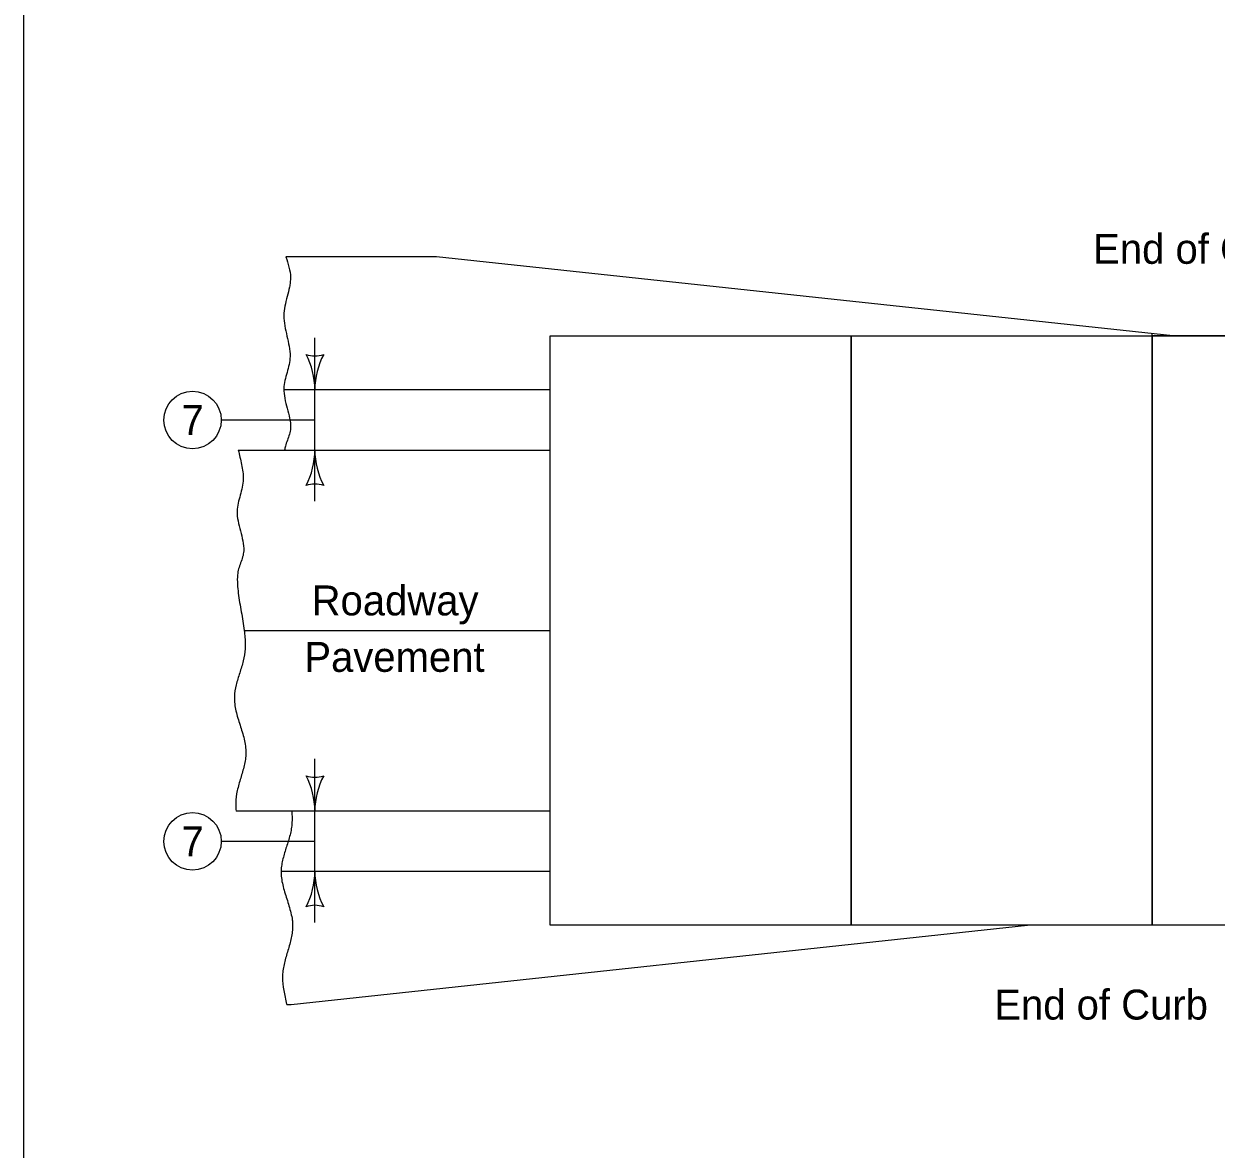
# Model space of a CAD drawing. Extents: x 9234 to 81668, y 5635 to 15999.
# Drawn here: x 17333 to 17970, y 8741 to 9343 of the extents above; entities that cross this region are included whole.
import ezdxf

# ---------------------------------------------------------------- set-up
doc = ezdxf.new("R2010")
doc.units = 0
for name, color, linetype in [('Level 61', 7, 'Continuous'), ('PS_BOLT', 7, 'Continuous'), ('PS_DIM', 7, 'Continuous'), ('Revetment', 7, 'Continuous')]:
    doc.layers.add(name, color=color, linetype=linetype)

msp = doc.modelspace()

# ---------------------------------------------------------------- linework, layer by layer
at = {"layer": 'Level 61'}
msp.add_lwpolyline([(17332.52, 9944.02), (20467.53, 9944.02), (20467.53, 7924.02), (17332.52, 7924.02)], close=True, dxfattribs=at)
at = {"layer": 'PS_DIM'}
for p, q in [((17553, 9217.99), (17472.63, 9217.99)), ((17946.65, 9175.72), (17553, 9217.99)), ((17488.06, 9087.36), (17488.06, 9174.78)), ((17613.88, 9146.9), (17471.46, 9146.9)), ((17458.59, 9130.77), (17438.03, 9130.77)), ((17488.06, 9130.77), (17458.59, 9130.77)), ((17447.13, 9114.73), (17613.88, 9114.73)), ((17450.33, 9018.22), (17613.88, 9018.22)), ((17488.06, 8862.17), (17488.06, 8949.6)), ((17613.88, 8921.71), (17445.98, 8921.71)), ((17458.59, 8905.58), (17438.03, 8905.58)), ((17488.06, 8905.58), (17458.59, 8905.58)), ((17613.88, 8889.54), (17470.02, 8889.54)), ((17475.42, 8818.46), (17868.97, 8860.72))]:
    msp.add_line(p, q, dxfattribs=at)
for points in [[(17613.88, 8860.72), (17613.88, 9175.72), (17774.73, 9175.72), (17774.73, 8860.72)], [(17868.97, 8860.73), (17868.97, 8860.72), (17774.73, 8860.72), (17774.73, 9175.72), (17935.58, 9175.72), (17935.58, 8860.73)], [(17935.58, 8860.73), (17935.58, 9175.72), (17946.65, 9175.72), (17946.65, 9175.72), (18096.43, 9175.72), (18096.43, 8864.74), (18055.7, 8864.74), (18055.7, 8860.73)]]:
    msp.add_lwpolyline(points, close=True, dxfattribs=at)
for centre in [(17422.67, 9130.77), (17422.67, 8905.58)]:
    msp.add_circle(centre, 15.36, dxfattribs=at)
for centre, radius, start, end in [((17488.06, 9180.59), 15.52, 252.26665, 287.73335), ((17447.88, 9146.9), 40.18, 0, 28.07249), ((17528.23, 9146.9), 40.18, 151.92751, 180), ((17447.88, 9114.73), 40.18, 331.92751, 0), ((17528.23, 9114.73), 40.18, 180, 208.07249), ((17488.06, 9081.05), 15.52, 72.26665, 107.73335), ((17488.06, 8955.4), 15.52, 252.26665, 287.73335), ((17447.88, 8921.71), 40.18, 0, 28.07249), ((17528.23, 8921.71), 40.18, 151.92751, 180), ((17447.88, 8889.54), 40.18, 331.92751, 0), ((17528.23, 8889.54), 40.18, 180, 208.07249), ((17488.06, 8855.86), 15.52, 72.26665, 107.73335)]:
    msp.add_arc(centre, radius, start, end, dxfattribs=at)
at = {"layer": 'Revetment'}
for p, q in [((17935.58, 8860.72), (17935.58, 9176.91)), ((17613.88, 8860.72), (17613.88, 9175.72)), ((17613.88, 9175.72), (17774.73, 9175.72)), ((17613.88, 9146.9), (17613.88, 9175.72)), ((17613.88, 9175.72), (17946.65, 9175.72)), ((17774.73, 8860.72), (17774.73, 9175.72)), ((17774.73, 9175.72), (17935.58, 9175.72)), ((18360.8, 9175.72), (17935.58, 9175.72)), ((17613.88, 9114.73), (17613.88, 9146.9)), ((17613.88, 8860.72), (17613.88, 8889.54)), ((18283.22, 8860.73), (17613.88, 8860.73)), ((17868.97, 8860.72), (17613.88, 8860.72)), ((17473.02, 8818.46), (17475.42, 8818.46))]:
    msp.add_line(p, q, dxfattribs=at)
for points in [[(17472.63, 9217.99), (17474.2, 9212.47), (17475.03, 9206.94), (17474.88, 9204.39), (17474.48, 9201.85), (17473.27, 9196.75), (17472.05, 9191.66), (17471.47, 9186.56), (17471.98, 9181.12), (17473.14, 9175.66), (17474.3, 9170.21), (17474.79, 9164.76), (17474.27, 9160.49), (17473.17, 9156.23), (17472.06, 9151.97), (17471.47, 9147.7), (17471.98, 9142.38), (17473.28, 9137.04), (17474.57, 9131.71), (17475.03, 9126.38), (17474.46, 9123.16), (17473.38, 9119.98), (17472.3, 9116.8), (17471.82, 9114.73)], [(17447.13, 9114.73), (17448.85, 9106.96), (17449.54, 9103.07), (17449.79, 9099.2), (17449.26, 9094.92), (17448.17, 9090.66), (17447.05, 9086.4), (17446.47, 9082.14), (17446.98, 9076.82), (17448.28, 9071.48), (17449.57, 9066.14), (17450.02, 9060.81), (17449.46, 9057.59), (17448.38, 9054.41), (17447.29, 9051.23), (17446.71, 9048.02), (17446.71, 9043.11), (17447.14, 9038.17), (17448.72, 9028.22), (17450.33, 9018.27), (17450.86, 9010.88), (17450.82, 9008.44), (17449.79, 9002.02), (17447.88, 8995.61), (17446, 8989.2), (17445.03, 8982.77), (17445.21, 8979.02), (17445.88, 8975.27), (17448.05, 8967.76), (17450.25, 8960.26), (17451.18, 8952.76), (17450.9, 8949.41), (17450.26, 8946.07), (17448.41, 8939.39), (17446.59, 8932.7), (17445.75, 8926), (17445.98, 8921.71)], [(17475.7, 8921.71), (17475.82, 8915.49), (17475.47, 8912.27), (17474.79, 8909.06), (17472.88, 8902.65), (17471, 8896.24), (17470.33, 8893.06), (17470.14, 8891.43), (17470.03, 8889.81), (17470.21, 8886.06), (17470.88, 8882.31), (17473.06, 8874.81), (17475.25, 8867.3), (17475.98, 8863.58), (17476.14, 8861.69), (17476.18, 8859.8), (17475.9, 8856.46), (17475.27, 8853.11), (17473.41, 8846.43), (17471.59, 8839.74), (17470.95, 8836.41), (17470.81, 8834.72), (17470.76, 8833.04), (17471.45, 8825.84), (17472.99, 8818.6), (17473.02, 8818.46)]]:
    msp.add_spline(points, degree=3, dxfattribs=at)

# ---------------------------------------------------------------- texts
at = {"layer": 'PS_BOLT'}
for s, p in [('End of Curb', (17904.03, 9214.28)), ('7', (17416.78, 9122.77)), ('Roadway', (17486.34, 9026.35)), ('Pavement', (17482.45, 8996.17)), ('7', (17416.78, 8897.58)), ('End of Curb', (17851.21, 8810.33))]:
    msp.add_text(s, height=16, dxfattribs=at).set_placement(p)

doc.saveas('drawing.dxf')
